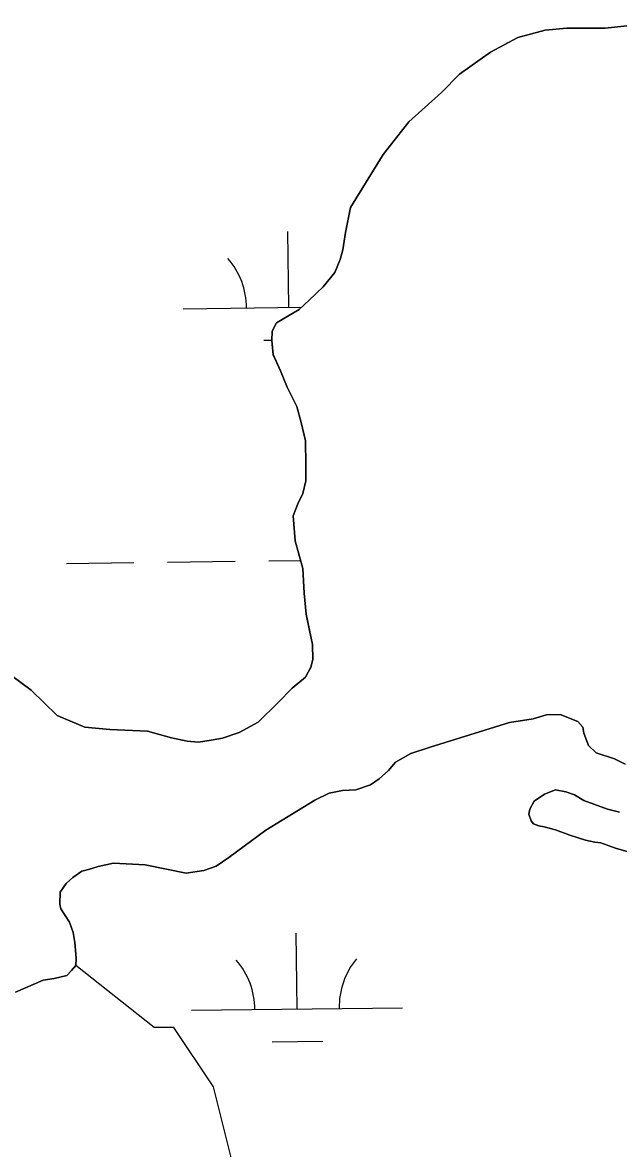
# Model space of a CAD drawing. Extents: x 3694830 to 3732949, y 415201 to 440970.
# Drawn here: x 3701850 to 3702132, y 433979 to 434513 of the extents above; entities that cross this region are included whole.
import ezdxf

# ---------------------------------------------------------------- set-up
doc = ezdxf.new("R2010")
doc.units = 0
doc.layers.add('V-TOPO-SHOR', color=7, linetype='Continuous')
doc.layers.add('V-WETL-SWMP', color=7, linetype='Continuous')

msp = doc.modelspace()

# ---------------------------------------------------------------- linework, layer by layer
at = {"layer": 'V-TOPO-SHOR'}
for points in [[(3702005.29, 434424.79), (3702020.76, 434449.89), (3702032.8, 434465.48), (3702048.31, 434479.35), (3702056.92, 434488.02), (3702071.57, 434498.44), (3702084.51, 434505.39), (3702097.46, 434508.89), (3702107.82, 434509.79), (3702125.96, 434509.85), (3702151.01, 434512.52)], [(3701879.29, 434178.45), (3701891.07, 434177.39), (3701908.94, 434176.5), (3701920.31, 434173.4), (3701927.82, 434171.74), (3701933.1, 434171.32), (3701939.2, 434172.31), (3701944.49, 434173.3), (3701952.42, 434175.91), (3701961.38, 434180.74), (3701970.77, 434190.05), (3701977.5, 434196.93), (3701983.82, 434202.19), (3701986.49, 434206.85), (3701987.31, 434210.5), (3701987.14, 434217.61), (3701985.75, 434224.33), (3701984.15, 434232.05), (3701983.18, 434242.01), (3701982.62, 434253.6), (3701979.02, 434266.82), (3701978.05, 434278.61), (3701980.31, 434284.29), (3701982.57, 434289.16), (3701984.02, 434295.25), (3701984.05, 434302.76), (3701983.89, 434314.14), (3701981.9, 434322.89), (3701979.7, 434330.41), (3701975.26, 434339.58), (3701972.04, 434347.31), (3701968.62, 434355.04), (3701967.84, 434361.76), (3701968.06, 434366.22), (3701970.11, 434370.08), (3701980.91, 434376.53), (3701985.8, 434380.98), (3701992.33, 434387.25), (3701997.84, 434393.93), (3702000.31, 434400.22), (3702001.55, 434404.69), (3702002.8, 434413.01), (3702005.29, 434424.79)], [(3701844.65, 434202.78), (3701853.76, 434196.03), (3701866.1, 434183.99), (3701879.29, 434178.45)], [(3701846.45, 434052.82), (3701859.48, 434058.45), (3701864.76, 434059.24), (3701870.66, 434060.64), (3701872.91, 434063.07), (3701874.95, 434065.5), (3701875.17, 434068.95), (3701874.59, 434076.27), (3701873.8, 434081.15), (3701871.99, 434086.03), (3701869.97, 434089.29), (3701867.95, 434092.35), (3701867.35, 434094.59), (3701867.58, 434100.28), (3701870.44, 434104.33), (3701873.5, 434107.16), (3701877.78, 434110.19), (3701881.03, 434110.99), (3701885.51, 434112.39), (3701892.83, 434113.98), (3701907.86, 434113.11), (3701927.35, 434109.17), (3701935.69, 434110.55), (3701941.59, 434112.56), (3701947.5, 434116.6), (3701965.03, 434129.53), (3701988.25, 434143.86), (3701995.17, 434147.08), (3702001.48, 434148.47), (3702007.78, 434148.65), (3702014.7, 434151.06), (3702018.77, 434153.89), (3702023.26, 434157.93), (3702026.52, 434161.78), (3702033.86, 434166.01), (3702043.01, 434169.02), (3702080.65, 434180.65), (3702091.83, 434182.43), (3702098.14, 434184.23), (3702104.64, 434184.41), (3702112.96, 434181.12), (3702115.39, 434178.47), (3702115.78, 434175.62), (3702117.99, 434169.72), (3702121.63, 434166.25), (3702124.27, 434165.42), (3702130.36, 434163.37), (3702135.43, 434160.91)], [(3702132.69, 434138.16), (3702127, 434139.61), (3702120.52, 434141.87), (3702115.85, 434143.72), (3702111.39, 434146.38), (3702107.33, 434147.82), (3702102.46, 434148.65), (3702097.17, 434146.65), (3702092.28, 434143.42), (3702090.23, 434139.56), (3702089.81, 434137.13), (3702090.82, 434134.07), (3702092.03, 434132.65), (3702094.46, 434131.62), (3702097.1, 434131.2), (3702102.38, 434129.76), (3702109.28, 434127.29), (3702116.58, 434124.82), (3702121.05, 434123.99), (3702123.89, 434123.57), (3702130.79, 434121.1), (3702139.11, 434118.63)], [(3702379.75, 433203.66), (3702323.64, 433259.77), (3702267.53, 433250.42), (3702220.76, 433269.13), (3702202.06, 433343.95), (3702202.06, 433390.71), (3702174, 433437.47), (3702145.95, 433456.17), (3702080.48, 433549.7), (3702080.48, 433596.46), (3702071.13, 433643.22), (3702052.42, 433689.98), (3702015.01, 433774.15), (3702015.01, 433830.27), (3702005.66, 433867.68), (3701977.6, 433923.79), (3701958.9, 433942.5), (3701949.55, 433970.55), (3701940.19, 434007.96), (3701921.49, 434036.02), (3701912.14, 434036.02), (3701874.95, 434065.5)]]:
    msp.add_lwpolyline(points, dxfattribs=at)
at = {"layer": 'V-WETL-SWMP'}
for p, q in [((3701975.9, 434377.45), (3701975.47, 434413.45)), ((3701925.9, 434376.85), (3701981.99, 434377.52)), ((3701964.09, 434361.87), (3701967.85, 434361.92)), ((3701918.49, 434256.68), (3701950.49, 434257.07)), ((3701966.49, 434257.26), (3701981.57, 434257.44)), ((3701870.5, 434256.11), (3701902.49, 434256.49)), ((3701979.87, 434044.8), (3701979.44, 434080.79)), ((3701929.87, 434044.2), (3702029.86, 434045.39)), ((3701968.05, 434029.22), (3701992.05, 434029.51))]:
    msp.add_line(p, q, dxfattribs=at)
for points in [[(3702151.01, 434512.52), (3702125.96, 434509.85), (3702107.82, 434509.79), (3702097.46, 434508.89), (3702084.51, 434505.39), (3702071.57, 434498.44), (3702056.92, 434488.02), (3702048.31, 434479.35), (3702032.8, 434465.48), (3702020.76, 434449.89), (3702005.29, 434424.79), (3702002.8, 434413.01), (3702001.55, 434404.69)], [(3702001.55, 434404.69), (3702002.8, 434413.01), (3702005.29, 434424.79), (3702020.76, 434449.89), (3702032.8, 434465.48), (3702048.31, 434479.35), (3702056.92, 434488.02), (3702071.57, 434498.44), (3702084.51, 434505.39), (3702097.46, 434508.89), (3702107.82, 434509.79), (3702125.96, 434509.85), (3702151.01, 434512.52)], [(3702001.55, 434404.69), (3702000.31, 434400.22), (3701997.84, 434393.93), (3701992.33, 434387.25), (3701985.8, 434380.98), (3701980.91, 434376.53), (3701970.11, 434370.08), (3701968.06, 434366.22), (3701967.84, 434361.75), (3701968.62, 434355.05), (3701972.04, 434347.31), (3701975.26, 434339.58), (3701979.69, 434330.41), (3701981.9, 434322.89), (3701983.89, 434314.14), (3701984.05, 434302.76), (3701984.01, 434295.24), (3701982.57, 434289.16), (3701980.31, 434284.29), (3701978.05, 434278.61), (3701979.02, 434266.82), (3701982.62, 434253.6), (3701983.18, 434242.01), (3701984.15, 434232.05), (3701987.14, 434217.61), (3701987.31, 434210.5), (3701986.48, 434206.85), (3701983.82, 434202.19), (3701977.5, 434196.93), (3701970.77, 434190.05), (3701961.38, 434180.74), (3701952.42, 434175.91), (3701944.49, 434173.3), (3701939.2, 434172.31), (3701933.1, 434171.32), (3701927.82, 434171.74), (3701920.31, 434173.4), (3701908.94, 434176.5), (3701891.07, 434177.39), (3701879.29, 434178.45), (3701866.1, 434183.99), (3701853.76, 434196.03), (3701844.65, 434202.78)], [(3701844.65, 434202.78), (3701853.76, 434196.03), (3701866.1, 434183.99), (3701879.29, 434178.45), (3701891.07, 434177.39), (3701908.94, 434176.5), (3701920.31, 434173.4), (3701927.82, 434171.74), (3701933.1, 434171.32), (3701939.2, 434172.31), (3701944.49, 434173.3), (3701952.42, 434175.91), (3701961.38, 434180.74), (3701970.77, 434190.05), (3701977.5, 434196.93), (3701983.82, 434202.19), (3701986.48, 434206.85), (3701987.31, 434210.5), (3701987.14, 434217.61), (3701984.15, 434232.05), (3701983.18, 434242.01), (3701982.62, 434253.6), (3701979.02, 434266.82), (3701978.05, 434278.61), (3701980.31, 434284.29), (3701982.57, 434289.16), (3701984.01, 434295.24), (3701984.05, 434302.76), (3701983.89, 434314.14), (3701981.9, 434322.89), (3701979.69, 434330.41), (3701975.26, 434339.58), (3701972.04, 434347.31), (3701968.62, 434355.05), (3701967.84, 434361.75), (3701968.06, 434366.22), (3701970.11, 434370.08), (3701980.91, 434376.53), (3701985.8, 434380.98), (3701992.33, 434387.25), (3701997.84, 434393.93), (3702000.31, 434400.22), (3702001.55, 434404.69)], [(3702135.43, 434160.91), (3702130.36, 434163.37), (3702121.63, 434166.25), (3702117.99, 434169.72), (3702115.78, 434175.62), (3702115.39, 434178.47), (3702112.96, 434181.12), (3702104.64, 434184.41), (3702098.14, 434184.23), (3702091.83, 434182.43), (3702080.65, 434180.65), (3702043.01, 434169.02), (3702033.86, 434166.01), (3702026.52, 434161.78), (3702023.26, 434157.93), (3702018.77, 434153.89), (3702014.69, 434151.06), (3702007.78, 434148.65), (3702001.48, 434148.47), (3701995.17, 434147.08), (3701988.25, 434143.85), (3701965.03, 434129.53), (3701947.5, 434116.6), (3701941.59, 434112.56), (3701935.69, 434110.55), (3701927.35, 434109.17), (3701907.86, 434113.11), (3701892.83, 434113.98), (3701885.51, 434112.39), (3701881.03, 434110.99), (3701877.78, 434110.19), (3701873.5, 434107.16), (3701870.44, 434104.33), (3701867.58, 434100.28), (3701867.35, 434094.59), (3701867.95, 434092.35), (3701871.99, 434086.03), (3701873.8, 434081.15), (3701874.59, 434076.27), (3701875.17, 434068.95), (3701874.95, 434065.5), (3701872.91, 434063.07), (3701870.66, 434060.64), (3701864.76, 434059.24), (3701859.48, 434058.45), (3701846.45, 434052.82)], [(3701867.35, 434094.59), (3701867.58, 434100.28), (3701870.44, 434104.33), (3701873.5, 434107.16), (3701877.78, 434110.19), (3701881.03, 434110.99), (3701885.51, 434112.39), (3701892.83, 434113.98), (3701907.86, 434113.11), (3701927.35, 434109.17), (3701935.69, 434110.55), (3701941.59, 434112.56), (3701947.5, 434116.6), (3701965.03, 434129.53), (3701988.25, 434143.85), (3701995.17, 434147.08), (3702001.48, 434148.47), (3702007.78, 434148.65), (3702014.69, 434151.06), (3702018.77, 434153.89), (3702023.26, 434157.93), (3702026.52, 434161.78), (3702033.86, 434166.01), (3702043.01, 434169.02), (3702080.65, 434180.65), (3702091.83, 434182.43), (3702098.14, 434184.23), (3702104.64, 434184.41), (3702112.96, 434181.12), (3702115.39, 434178.47), (3702115.78, 434175.62), (3702117.99, 434169.72), (3702121.63, 434166.25), (3702130.36, 434163.37), (3702135.43, 434160.91)], [(3702132.69, 434138.16), (3702127.01, 434139.61), (3702120.51, 434141.87), (3702115.85, 434143.72), (3702111.39, 434146.38), (3702107.33, 434147.82), (3702102.46, 434148.65), (3702097.17, 434146.65), (3702092.28, 434143.42), (3702090.23, 434139.56), (3702089.81, 434137.13), (3702090.82, 434134.07), (3702092.03, 434132.65), (3702094.46, 434131.62), (3702097.1, 434131.2), (3702102.38, 434129.76), (3702109.28, 434127.29), (3702116.58, 434124.82), (3702121.05, 434123.99), (3702123.89, 434123.57), (3702130.79, 434121.1), (3702139.11, 434118.63)], [(3702139.11, 434118.63), (3702130.79, 434121.1), (3702123.89, 434123.57), (3702121.05, 434123.99), (3702116.58, 434124.82), (3702109.28, 434127.29), (3702102.38, 434129.76), (3702097.1, 434131.2), (3702094.46, 434131.62), (3702092.03, 434132.65), (3702090.82, 434134.07), (3702089.81, 434137.13), (3702090.23, 434139.56), (3702092.28, 434143.42), (3702097.17, 434146.65), (3702102.46, 434148.65), (3702107.33, 434147.82), (3702111.39, 434146.38), (3702115.85, 434143.72), (3702120.51, 434141.87), (3702127.01, 434139.61), (3702132.69, 434138.16)], [(3701846.45, 434052.82), (3701859.48, 434058.45), (3701864.76, 434059.24), (3701870.66, 434060.64), (3701872.91, 434063.07), (3701874.95, 434065.5), (3701875.17, 434068.95), (3701874.59, 434076.27), (3701873.8, 434081.15), (3701871.99, 434086.03), (3701867.95, 434092.35), (3701867.35, 434094.59)]]:
    msp.add_lwpolyline(points, dxfattribs=at)
for centre, start, end in [((3701920.66, 434377.26), 359.9115, 41.4552), ((3701924.62, 434044.61), 359.9115, 41.4552), ((3702035.1, 434045.93), 139.9115, 181.4552)]:
    msp.add_arc(centre, 35.25, start, end, dxfattribs=at)

doc.saveas('drawing.dxf')
